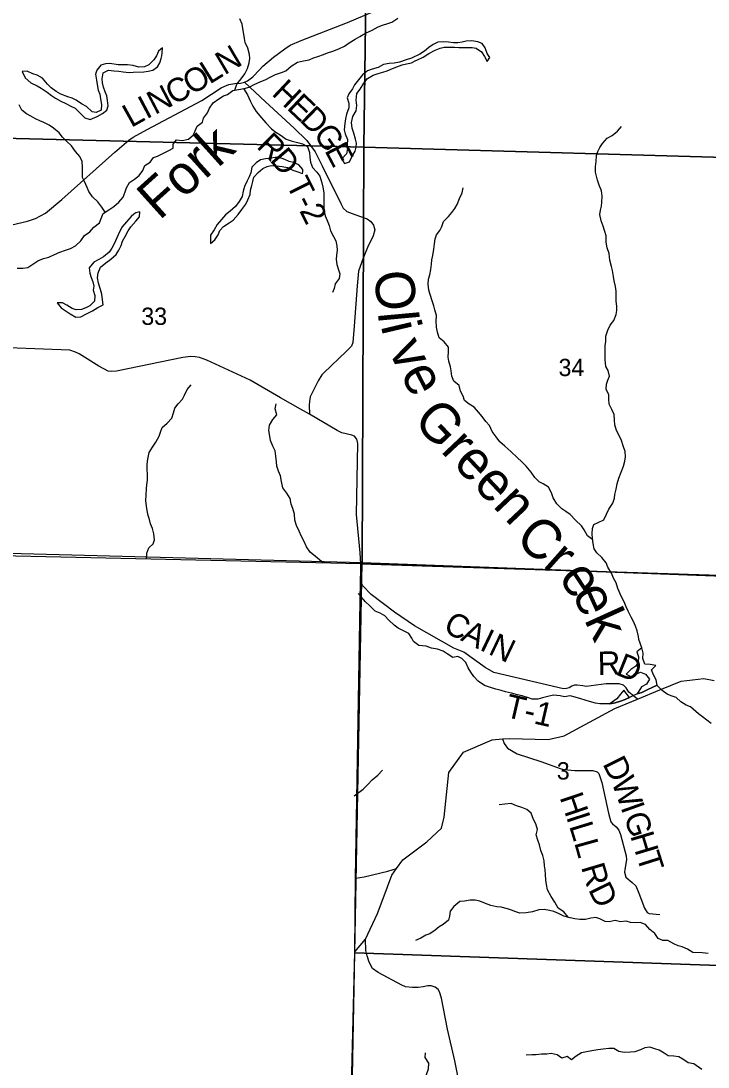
# Model space of a CAD drawing. Extents: x 2043100 to 2470832, y 443715 to 810583.
# Drawn here: x 2205995 to 2214757, y 633122 to 646463 of the extents above; entities that cross this region are included whole.
import ezdxf

# ---------------------------------------------------------------- set-up
doc = ezdxf.new("R2010")
doc.units = 0
for name, color, linetype in [('GM_X_Adjacent_County', 7, 'Continuous'), ('GM_X_County', 7, 'Continuous'), ('GM_X_Minor_Lake', 7, 'Continuous'), ('GM_X_Minor_River', 7, 'Continuous'), ('GM_X_Minor_River_Text', 7, 'Continuous'), ('GM_X_Section', 7, 'Continuous'), ('GM_X_Section_Text', 7, 'Continuous'), ('GM_X_State_Route', 7, 'Continuous'), ('GM_X_Township', 7, 'Continuous'), ('GM_X_Township_Road', 7, 'Continuous'), ('GM_X_Township_Road_Text', 7, 'Continuous'), ('GM_X_Township_ROW', 7, 'Continuous')]:
    doc.layers.add(name, color=color, linetype=linetype)

msp = doc.modelspace()

# ---------------------------------------------------------------- linework, layer by layer
at = {"layer": 'GM_X_Adjacent_County'}
msp.add_lwpolyline([(2209978, 623419), (2210251, 634591), (2210262, 635532), (2210324, 639312), (2210330, 639454), (2210327, 639538), (2204969, 639660), (2200443, 639771), (2194114, 639990), (2194110, 640430), (2193051, 640461), (2192380, 640460)], dxfattribs=at)
at = {"layer": 'GM_X_County'}
msp.add_lwpolyline([(2209978, 623419), (2210251, 634591), (2210262, 635532), (2210324, 639312), (2210330, 639454), (2210327, 639538), (2204969, 639660), (2200443, 639771), (2194114, 639990), (2194110, 640430), (2194154, 645194), (2194419, 656109), (2194456, 656593), (2194570, 662033)], dxfattribs=at)
at = {"layer": 'GM_X_Minor_Lake'}
for points in [[(2207791, 646019), (2207797, 646051), (2207802, 646119), (2207747, 646079), (2207723, 646017), (2207688, 645966), (2207626, 645902), (2207572, 645876), (2207499, 645873), (2207425, 645893), (2207355, 645904), (2207303, 645904), (2207233, 645901), (2207129, 645921), (2207075, 645916), (2207015, 645898), (2206964, 645833), (2206946, 645783), (2206957, 645707), (2206967, 645653), (2206979, 645581), (2207000, 645530), (2207010, 645468), (2207021, 645398), (2207017, 645326), (2206953, 645293), (2206903, 645305), (2206829, 645372), (2206769, 645406), (2206701, 645453), (2206647, 645479), (2206591, 645495), (2206505, 645528), (2206446, 645562), (2206382, 645609), (2206332, 645657), (2206268, 645732), (2206201, 645772), (2206147, 645788), (2206075, 645821), (2206011, 645817)], [(2211023, 645953), (2211052, 645968), (2211122, 646001), (2211197, 646049), (2211275, 646090), (2211339, 646114), (2211391, 646129), (2211470, 646127), (2211524, 646128), (2211580, 646124), (2211634, 646122), (2211688, 646125), (2211748, 646123), (2211800, 646117), (2211868, 646068), (2211905, 646010), (2211941, 645946), (2211975, 645997), (2211940, 646048), (2211916, 646120), (2211875, 646176), (2211823, 646198), (2211745, 646207), (2211672, 646203), (2211620, 646190), (2211568, 646184), (2211512, 646183), (2211448, 646193), (2211380, 646198), (2211310, 646190), (2211253, 646160), (2211197, 646123), (2211143, 646077), (2211082, 646038), (2210974, 645988), (2210906, 645965), (2210823, 645937), (2210755, 645924), (2210689, 645920), (2210619, 645905), (2210548, 645867), (2210474, 645846), (2210416, 645826), (2210349, 645777), (2210299, 645711), (2210248, 645648), (2210224, 645598), (2210175, 645534), (2210155, 645482), (2210175, 645412), (2210174, 645354), (2210147, 645274), (2210133, 645213), (2210123, 645155), (2210118, 645075), (2210130, 645021), (2210157, 644952), (2210155, 644888), (2210158, 644836), (2210146, 644769), (2210087, 644705)], [(2206011, 645817), (2206050, 645735), (2206122, 645673), (2206200, 645634), (2206254, 645604), (2206331, 645553), (2206385, 645511), (2206435, 645476), (2206503, 645440), (2206569, 645408), (2206631, 645375), (2206686, 645349), (2206746, 645292), (2206810, 645228), (2206878, 645207), (2206966, 645243), (2207035, 645280), (2207089, 645326), (2207107, 645378), (2207098, 645448), (2207090, 645508), (2207069, 645560), (2207047, 645616), (2207037, 645674), (2207032, 645726), (2207042, 645802), (2207113, 645836), (2207179, 645827), (2207243, 645821), (2207297, 645814), (2207375, 645804), (2207427, 645811), (2207561, 645812), (2207617, 645822), (2207675, 645834), (2207736, 645879), (2207764, 645929), (2207783, 645983), (2207791, 646019)], [(2210087, 644705), (2210121, 644643), (2210183, 644664), (2210216, 644728), (2210256, 644802), (2210269, 644852), (2210275, 644902), (2210261, 644954), (2210238, 645030), (2210220, 645096), (2210211, 645168), (2210227, 645242), (2210268, 645314), (2210276, 645385), (2210269, 645454), (2210280, 645537), (2210322, 645591), (2210367, 645669), (2210413, 645730), (2210486, 645772), (2210552, 645793), (2210610, 645809), (2210666, 645827), (2210732, 645856), (2210787, 645876), (2210857, 645901), (2210913, 645915), (2210975, 645930), (2211023, 645953)], [(2209589, 644543), (2209590, 644568), (2209538, 644629), (2209472, 644659), (2209414, 644672), (2209362, 644694), (2209294, 644719), (2209238, 644721), (2209182, 644713), (2209114, 644706), (2209050, 644690), (2208995, 644655), (2208941, 644597), (2208926, 644525), (2208904, 644473), (2208880, 644422), (2208847, 644350), (2208829, 644290), (2208814, 644222), (2208778, 644160), (2208729, 644095), (2208661, 644037), (2208602, 643988), (2208552, 643932), (2208497, 643868), (2208459, 643797), (2208414, 643731), (2208411, 643625)], [(2208411, 643625), (2208468, 643671), (2208508, 643736), (2208531, 643790), (2208577, 643842), (2208649, 643887), (2208700, 643923), (2208766, 643992), (2208813, 644058), (2208863, 644126), (2208888, 644182), (2208918, 644249), (2208923, 644305), (2208941, 644365), (2208950, 644417), (2208966, 644471), (2209021, 644529), (2209079, 644582), (2209133, 644608), (2209185, 644619), (2209251, 644613), (2209326, 644608), (2209396, 644592), (2209463, 644561), (2209513, 644543), (2209587, 644515), (2209589, 644543)], [(2206457, 642869), (2206507, 642805), (2206558, 642768), (2206622, 642726), (2206694, 642685), (2206760, 642691), (2206832, 642726), (2206909, 642764), (2206977, 642807), (2207044, 642843), (2207034, 642907), (2207025, 642979), (2207011, 643039), (2206983, 643119), (2206972, 643185), (2206978, 643251), (2207011, 643321), (2207077, 643378), (2207140, 643426), (2207210, 643482), (2207245, 643539), (2207273, 643599), (2207292, 643655), (2207322, 643713), (2207363, 643786), (2207395, 643836), (2207458, 643910), (2207506, 643963), (2207513, 644029), (2207458, 644016), (2207435, 643998)], [(2207435, 643998), (2207400, 643970), (2207343, 643902), (2207287, 643835), (2207250, 643773), (2207185, 643618), (2207155, 643566), (2207122, 643514), (2207046, 643453), (2206990, 643421), (2206923, 643386), (2206865, 643314), (2206874, 643248), (2206890, 643190), (2206911, 643134), (2206923, 643080), (2206917, 643028), (2206936, 642960), (2206932, 642890), (2206873, 642828), (2206821, 642802), (2206769, 642783), (2206699, 642779), (2206649, 642796), (2206581, 642840), (2206525, 642868), (2206457, 642869)], [(2213912, 638470), (2213849, 638416), (2213871, 638352), (2213867, 638284), (2213837, 638234), (2213774, 638190), (2213714, 638133), (2213770, 638102), (2213836, 638132), (2213897, 638158), (2213961, 638132), (2214008, 638067), (2213972, 638004), (2213910, 637970), (2213851, 637882)], [(2213851, 637882), (2213914, 637898), (2213990, 637938), (2214042, 637961), (2214107, 637992), (2214096, 638061), (2214063, 638125), (2214037, 638189), (2214089, 638245), (2214019, 638257), (2213949, 638258), (2213927, 638334), (2213928, 638402), (2213912, 638470)], [(2213756, 637835), (2213681, 637927), (2213639, 637877), (2213593, 637816), (2213502, 637752)], [(2213502, 637752), (2213571, 637767), (2213639, 637789), (2213701, 637809), (2213756, 637835)]]:
    msp.add_lwpolyline(points, dxfattribs=at)
at = {"layer": 'GM_X_Minor_River'}
for points in [[(2205945, 643308), (2206019, 643309), (2206085, 643317), (2206159, 643370), (2206212, 643404), (2206284, 643431), (2206352, 643452), (2206425, 643482), (2206491, 643515), (2206563, 643541), (2206625, 643562), (2206690, 643594), (2206758, 643659), (2206805, 643727), (2206873, 643772), (2206926, 643831), (2206996, 643889), (2207017, 643943), (2207045, 644008), (2207114, 644054), (2207178, 644095), (2207243, 644151), (2207299, 644214), (2207322, 644284), (2207340, 644334), (2207379, 644403), (2207441, 644443), (2207502, 644492), (2207550, 644556), (2207573, 644618), (2207641, 644661), (2207686, 644723), (2207738, 644740), (2207804, 644770), (2207879, 644809), (2207937, 644841), (2207935, 644891), (2207980, 644948), (2208052, 644938), (2208132, 644955), (2208196, 645012), (2208215, 645062), (2208241, 645122), (2208312, 645173), (2208324, 645223), (2208375, 645291), (2208401, 645352), (2208446, 645416), (2208518, 645467), (2208579, 645509), (2208631, 645524), (2208697, 645574), (2208768, 645589), (2208842, 645601), (2208904, 645616), (2208976, 645658), (2209045, 645685), (2209117, 645716), (2209173, 645744), (2209242, 645781), (2209318, 645803), (2209374, 645828), (2209441, 645886), (2209521, 645937), (2209599, 645952), (2209671, 645966), (2209726, 645991), (2209782, 646009), (2209852, 646036), (2209904, 646054), (2209973, 646077), (2210047, 646105), (2210121, 646140), (2210182, 646185), (2210256, 646229), (2210318, 646264), (2210389, 646308), (2210473, 646345), (2210552, 646388), (2210604, 646408), (2210674, 646431), (2210726, 646445), (2210803, 646496)], [(2208723, 645579), (2208750, 645655), (2208803, 645723), (2208849, 645789), (2208886, 645856), (2208904, 645928), (2208915, 645984), (2208911, 646036), (2208888, 646114), (2208854, 646188), (2208845, 646240), (2208839, 646292), (2208826, 646368), (2208814, 646422), (2208785, 646491)], [(2208831, 645599), (2208883, 645520), (2208917, 645444), (2208950, 645376), (2208996, 645308), (2209063, 645227), (2209117, 645161), (2209190, 645088), (2209244, 645044), (2209299, 645009), (2209377, 644955), (2209453, 644928), (2209523, 644912), (2209587, 644897), (2209651, 644861), (2209676, 644784), (2209678, 644726), (2209687, 644660), (2209713, 644592), (2209766, 644534), (2209806, 644483), (2209831, 644399), (2209845, 644343), (2209858, 644269), (2209858, 644193), (2209857, 644121), (2209857, 644053), (2209874, 643975), (2209901, 643919), (2209925, 643853), (2209944, 643787), (2209982, 643714), (2210012, 643660), (2210025, 643594), (2210027, 643538), (2210020, 643474), (2210014, 643422), (2210023, 643356), (2210043, 643288), (2210060, 643236), (2210054, 643178), (2210003, 643109), (2209989, 643049), (2209966, 642999)], [(2207067, 644023), (2207028, 644088), (2206976, 644155), (2206909, 644219), (2206861, 644286), (2206838, 644338), (2206804, 644414), (2206781, 644466), (2206781, 644524), (2206778, 644598), (2206774, 644670), (2206747, 644734), (2206691, 644797), (2206638, 644869), (2206574, 644928), (2206523, 644980), (2206481, 645036), (2206409, 645097), (2206356, 645135), (2206286, 645168), (2206234, 645190), (2206180, 645215), (2206120, 645249), (2206068, 645276), (2206007, 645324), (2205973, 645394)], [(2213471, 644967), (2213534, 645003), (2213600, 645056), (2213651, 645116)], [(2213873, 638573), (2213868, 638614), (2213854, 638684), (2213833, 638746), (2213805, 638806), (2213777, 638858), (2213736, 638935), (2213712, 638989), (2213687, 639055), (2213653, 639117), (2213608, 639225), (2213587, 639296), (2213551, 639358), (2213524, 639422), (2213480, 639498), (2213457, 639550), (2213403, 639621), (2213339, 639679), (2213304, 639732), (2213290, 639800), (2213285, 639864), (2213279, 639922), (2213284, 639990), (2213302, 640041), (2213355, 640067), (2213429, 640102), (2213463, 640172), (2213490, 640236), (2213543, 640311), (2213563, 640375), (2213568, 640425), (2213584, 640493), (2213599, 640559), (2213621, 640630), (2213650, 640708), (2213680, 640784), (2213697, 640848), (2213705, 640904), (2213698, 640972), (2213673, 641042), (2213653, 641110), (2213624, 641176), (2213588, 641240), (2213569, 641310), (2213563, 641372), (2213558, 641444), (2213528, 641509), (2213495, 641577), (2213493, 641645), (2213491, 641695), (2213456, 641765), (2213461, 641831), (2213479, 641881), (2213499, 641931), (2213484, 642003), (2213452, 642057), (2213445, 642147), (2213446, 642219), (2213444, 642271), (2213446, 642321), (2213451, 642375), (2213455, 642441), (2213478, 642521), (2213509, 642582), (2213557, 642644), (2213586, 642718), (2213594, 642769), (2213592, 642821), (2213585, 642893), (2213587, 642949), (2213584, 643017), (2213576, 643077), (2213561, 643147), (2213551, 643202), (2213538, 643280), (2213526, 643332), (2213505, 643412), (2213494, 643496), (2213472, 643570), (2213457, 643640), (2213457, 643724), (2213436, 643790), (2213420, 643844), (2213395, 643914), (2213378, 643992), (2213384, 644050), (2213396, 644102), (2213403, 644152), (2213407, 644226), (2213396, 644294), (2213370, 644368), (2213347, 644430), (2213333, 644481), (2213322, 644533), (2213320, 644603), (2213329, 644672), (2213335, 644746), (2213350, 644798), (2213378, 644848), (2213409, 644900), (2213471, 644967)], [(2213286, 639847), (2213221, 639896), (2213178, 639974), (2213142, 640025), (2213066, 640097), (2212997, 640170), (2212941, 640208), (2212891, 640239), (2212828, 640305), (2212782, 640381), (2212759, 640446), (2212723, 640516), (2212654, 640558), (2212604, 640583), (2212546, 640639), (2212499, 640710), (2212439, 640784), (2212382, 640842), (2212322, 640895), (2212241, 640972), (2212167, 641038), (2212101, 641097), (2212056, 641161), (2212004, 641225), (2211971, 641302), (2211921, 641354), (2211876, 641420), (2211828, 641475), (2211775, 641539), (2211711, 641576), (2211653, 641624), (2211634, 641678), (2211602, 641742), (2211585, 641814), (2211517, 641869), (2211491, 641933), (2211480, 641999), (2211472, 642051), (2211451, 642123), (2211443, 642175), (2211446, 642249), (2211446, 642303), (2211391, 642372), (2211327, 642422), (2211308, 642492), (2211296, 642556), (2211291, 642632), (2211293, 642708), (2211272, 642778), (2211262, 642831), (2211239, 642895), (2211215, 642975), (2211196, 643029), (2211186, 643105), (2211191, 643171), (2211209, 643223), (2211220, 643291), (2211232, 643362), (2211235, 643416), (2211247, 643472), (2211260, 643552), (2211268, 643618), (2211277, 643684), (2211295, 643734), (2211336, 643791), (2211364, 643841), (2211385, 643905), (2211447, 643968), (2211490, 644018), (2211528, 644072), (2211557, 644123), (2211589, 644197), (2211620, 644269), (2211632, 644335)], [(2207598, 639601), (2207602, 639676), (2207626, 639742), (2207679, 639794), (2207699, 639844), (2207688, 639920), (2207672, 639992), (2207647, 640048), (2207633, 640104), (2207618, 640156), (2207606, 640218), (2207598, 640276), (2207589, 640348), (2207590, 640414), (2207594, 640498), (2207601, 640548), (2207607, 640608), (2207608, 640676), (2207604, 640752), (2207605, 640810), (2207613, 640876), (2207630, 640957), (2207672, 641029), (2207715, 641089), (2207756, 641166), (2207774, 641218), (2207795, 641280), (2207859, 641335), (2207918, 641395), (2207942, 641467), (2207957, 641524), (2207999, 641578), (2208056, 641640), (2208080, 641691), (2208113, 641763), (2208167, 641824)], [(2209850, 639550), (2209827, 639570), (2209752, 639631), (2209684, 639687), (2209638, 639756), (2209605, 639826), (2209573, 639886), (2209542, 639954), (2209508, 640029), (2209489, 640097), (2209482, 640173), (2209464, 640245), (2209440, 640299), (2209427, 640371), (2209386, 640439), (2209336, 640508), (2209317, 640588), (2209305, 640660), (2209278, 640720), (2209260, 640786), (2209255, 640842), (2209247, 640914), (2209236, 640982), (2209206, 641038), (2209177, 641113), (2209169, 641167), (2209156, 641239), (2209164, 641309), (2209209, 641378), (2209257, 641440), (2209236, 641516), (2209250, 641580)], [(2211002, 638547), (2210979, 638593), (2210941, 638650), (2210875, 638686), (2210807, 638719), (2210756, 638757), (2210686, 638820), (2210636, 638876), (2210577, 638912), (2210513, 638937), (2210445, 639003), (2210390, 639056), (2210334, 639120), (2210294, 639163)], [(2214107, 637992), (2214042, 637961), (2213990, 637938), (2213914, 637898), (2213851, 637882), (2213781, 637848), (2213701, 637809), (2213639, 637789), (2213571, 637767), (2213502, 637752), (2213448, 637754), (2213378, 637756), (2213322, 637763), (2213244, 637783), (2213190, 637801), (2213134, 637819), (2213064, 637840), (2213000, 637854), (2212924, 637844), (2212872, 637855), (2212784, 637863), (2212714, 637847), (2212645, 637832), (2212585, 637814), (2212515, 637812), (2212465, 637832), (2212385, 637857), (2212327, 637867), (2212249, 637891), (2212175, 637908), (2212119, 637922), (2212049, 637942), (2211981, 637963), (2211905, 637989), (2211825, 638043), (2211769, 638102), (2211731, 638160), (2211699, 638212), (2211670, 638282), (2211618, 638332), (2211564, 638356), (2211502, 638347), (2211432, 638391), (2211378, 638425), (2211308, 638452), (2211230, 638464), (2211162, 638488), (2211070, 638496), (2211002, 638547)], [(2214532, 637715), (2214476, 637735), (2214410, 637778), (2214348, 637834), (2214286, 637856), (2214236, 637876), (2214170, 637925), (2214108, 637987), (2214096, 638061), (2214063, 638125), (2214037, 638189), (2214089, 638245), (2214019, 638257), (2213949, 638258), (2213927, 638334), (2213928, 638402), (2213912, 638470), (2213873, 638573)], [(2214796, 637502), (2214739, 637545), (2214687, 637587), (2214635, 637627), (2214532, 637715)], [(2210243, 636582), (2210357, 636668), (2210418, 636724), (2210474, 636784), (2210546, 636843), (2210607, 636909)], [(2212971, 635032), (2212919, 635103), (2212847, 635149), (2212804, 635225), (2212754, 635296), (2212708, 635382), (2212698, 635452), (2212688, 635506), (2212683, 635578), (2212679, 635636), (2212673, 635690), (2212665, 635750), (2212648, 635820), (2212626, 635882), (2212608, 635954), (2212584, 636016), (2212566, 636082), (2212581, 636150), (2212561, 636224), (2212531, 636278), (2212499, 636359), (2212446, 636407), (2212384, 636433), (2212312, 636455), (2212244, 636484), (2212167, 636474), (2212095, 636466)], [(2214563, 634582), (2214496, 634626), (2214428, 634656), (2214376, 634666), (2214320, 634695), (2214242, 634737), (2214178, 634737), (2214122, 634762), (2214076, 634824), (2214016, 634876), (2213960, 634940), (2213892, 634967), (2213838, 634963), (2213768, 634967), (2213712, 634983), (2213642, 634972), (2213574, 634992), (2213496, 634974), (2213444, 634977), (2213378, 635011), (2213326, 635029), (2213263, 635019), (2213195, 635004), (2213121, 635004), (2213059, 635012), (2212997, 635025), (2212919, 635045), (2212851, 635079), (2212791, 635106), (2212733, 635120), (2212665, 635130), (2212597, 635126), (2212519, 635101), (2212438, 635087), (2212358, 635085), (2212304, 635100), (2212252, 635124), (2212198, 635142), (2212118, 635163), (2212064, 635167), (2211986, 635183), (2211920, 635209), (2211848, 635238), (2211788, 635252), (2211722, 635250), (2211652, 635239), (2211590, 635233), (2211517, 635171), (2211467, 635110), (2211461, 635046), (2211447, 634996), (2211380, 634942), (2211328, 634912), (2211276, 634866), (2211208, 634823), (2211157, 634805), (2211093, 634767), (2211025, 634736)], [(2214759, 634570), (2214681, 634579), (2214563, 634582)], [(2210153, 632038), (2210289, 632045), (2210359, 632049), (2210430, 632081), (2210502, 632117), (2210548, 632194), (2210579, 632246), (2210619, 632304), (2210681, 632362), (2210753, 632405), (2210824, 632457), (2210884, 632517), (2210932, 632572), (2210999, 632654), (2211063, 632712), (2211105, 632764), (2211144, 632843), (2211138, 632917), (2211146, 632973), (2211167, 633029), (2211193, 633101), (2211195, 633173), (2211151, 633243), (2211154, 633305)], [(2214576, 633162), (2214504, 633178), (2214436, 633222), (2214382, 633251), (2214322, 633263), (2214250, 633265), (2214198, 633298), (2214132, 633338), (2214078, 633354), (2214016, 633376), (2213950, 633367), (2213896, 633343), (2213824, 633317), (2213766, 633311), (2213691, 633308), (2213621, 633322), (2213557, 633360), (2213493, 633357), (2213419, 633349), (2213353, 633343), (2213273, 633328), (2213207, 633318), (2213141, 633302), (2213074, 633263), (2213014, 633215), (2212958, 633255), (2212894, 633237), (2212834, 633280), (2212754, 633294), (2212702, 633286), (2212634, 633287), (2212564, 633279), (2212508, 633279), (2212439, 633275)], [(2214677, 633092), (2214576, 633162)]]:
    msp.add_lwpolyline(points, dxfattribs=at)
at = {"layer": 'GM_X_Section'}
for points in [[(2210438, 650213), (2210366, 644851), (2205077, 644985), (2205120, 650357)], [(2210438, 650213), (2215769, 650089), (2215718, 644700), (2210366, 644851)], [(2205077, 644985), (2210366, 644851), (2210345, 639550), (2205028, 639691)], [(2210366, 644851), (2215718, 644700), (2215650, 639357), (2215530, 639360), (2210345, 639550)], [(2210345, 639550), (2215530, 639360), (2215505, 634394), (2210254, 634580)], [(2210254, 634580), (2215505, 634394), (2215445, 629043), (2210152, 629183)]]:
    msp.add_lwpolyline(points, close=True, dxfattribs=at)
at = {"layer": 'GM_X_State_Route'}
msp.add_lwpolyline([(2210251, 634591), (2210387, 634755), (2210543, 635080), (2210613, 635272), (2210724, 635571), (2210786, 635656), (2210866, 635766), (2211171, 635996), (2211359, 636167), (2211390, 636307), (2211450, 636877), (2211640, 637138), (2212002, 637295), (2212134, 637306), (2212223, 637313), (2212717, 637301), (2212920, 637347), (2213570, 637696), (2213858, 637815), (2214141, 637931), (2214412, 638045), (2214704, 638079), (2214836, 638050)], dxfattribs=at)
at = {"layer": 'GM_X_Township'}
for points in [[(2221192, 660299), (2221175, 657999), (2221149, 653364), (2221048, 648018), (2221044, 645934), (2220986, 642635), (2220927, 639237), (2219619, 639266), (2216075, 639353), (2210327, 639538), (2204969, 639660), (2200443, 639771), (2194114, 639990), (2194110, 640430), (2194154, 645194), (2194419, 656109), (2194456, 656593), (2194570, 662033)], [(2209978, 623419), (2210251, 634591), (2210262, 635532), (2210324, 639312), (2210330, 639454), (2210327, 639538), (2216075, 639353), (2219619, 639266), (2220927, 639237), (2223066, 639197), (2225150, 639138), (2227396, 639101), (2230294, 639053), (2232922, 639010), (2234149, 638992), (2234149, 638924), (2234163, 635123), (2234172, 633589), (2234072, 630720)]]:
    msp.add_lwpolyline(points, dxfattribs=at)
at = {"layer": 'GM_X_Township_Road'}
for points in [[(2205657, 643812), (2206079, 643911), (2206181, 643943), (2206308, 644013), (2206518, 644185), (2207194, 644790), (2207369, 644941), (2207427, 644979), (2207603, 645079), (2208301, 645448), (2208548, 645610), (2208594, 645630), (2208648, 645651), (2208722, 645663), (2208794, 645669), (2208846, 645683), (2208884, 645697), (2208950, 645749), (2209036, 645839), (2209080, 645885), (2209214, 646001), (2209360, 646108), (2209430, 646152), (2209567, 646214), (2210161, 646441), (2210902, 646763)], [(2208846, 645683), (2209112, 645429), (2209478, 645093), (2209640, 644937), (2209746, 644793), (2209838, 644615), (2210078, 644126), (2210104, 644076), (2210150, 644032), (2210252, 643994), (2210408, 643939), (2210456, 643905), (2210492, 643857), (2210506, 643800), (2210486, 643724), (2210414, 643572), (2210358, 643436), (2210298, 643272), (2210282, 643084), (2210245, 642569), (2210225, 642361), (2210209, 642315), (2210143, 642249), (2209859, 641976), (2209833, 641948), (2209787, 641874), (2209685, 641668), (2209673, 641608), (2209671, 641562), (2209673, 641450)], [(2210329, 639491), (2210327, 639538), (2210321, 639680), (2210274, 640169), (2210289, 641074), (2210279, 641128), (2210247, 641166), (2210213, 641180), (2210085, 641212), (2210027, 641240), (2209673, 641450)], [(2213858, 637815), (2213810, 637851), (2213748, 637904), (2213713, 637960), (2213679, 637992), (2213623, 638011), (2213457, 638009), (2213201, 637977), (2213159, 637984), (2213087, 637993), (2213055, 637993), (2213019, 637981), (2212985, 637960), (2212953, 637948), (2212915, 637946), (2212023, 638153), (2211913, 638217), (2211780, 638317), (2211641, 638411), (2211516, 638463), (2211015, 638747), (2210757, 638925), (2210462, 639150), (2210353, 639260), (2210324, 639312), (2210330, 639454), (2210329, 639491)], [(2212134, 637306), (2212155, 637248), (2212201, 637187), (2212322, 637116), (2212625, 637017), (2212732, 636982), (2212869, 636930), (2212921, 636918), (2213057, 636904), (2213289, 636906), (2213341, 636887), (2213365, 636865), (2213401, 636750), (2213489, 636359), (2213518, 636251), (2213537, 636222), (2213587, 636184), (2213620, 636145), (2213642, 636087), (2213713, 635816), (2213718, 635764), (2213695, 635640), (2213690, 635606), (2213709, 635542), (2213787, 635475), (2213834, 635435), (2213875, 635338), (2213945, 635147), (2213980, 635095), (2214004, 635080), (2214140, 635067)], [(2211613, 632776), (2211526, 633201), (2211434, 633604), (2211359, 634002), (2211334, 634082), (2211314, 634112), (2211275, 634139), (2211225, 634159), (2211183, 634160), (2211123, 634146), (2211061, 634135), (2210989, 634136), (2210897, 634147), (2210851, 634167), (2210551, 634326), (2210478, 634379), (2210437, 634460), (2210408, 634542), (2210394, 634610), (2210387, 634755)]]:
    msp.add_lwpolyline(points, dxfattribs=at)
at = {"layer": 'GM_X_Township_ROW'}
for points in [[(2209673, 641450), (2209559, 641512), (2209306, 641658), (2208920, 641881), (2208366, 642135), (2208272, 642171), (2208218, 642181), (2208160, 642183), (2208060, 642169), (2207213, 641998), (2207155, 641994), (2207107, 641996), (2206989, 642058), (2206739, 642216), (2206689, 642240), (2206619, 642262), (2205496, 642307)], [(2210262, 635532), (2210371, 635549), (2210672, 635622), (2210786, 635656)]]:
    msp.add_lwpolyline(points, dxfattribs=at)

# ---------------------------------------------------------------- texts
at = {"layer": 'GM_X_Minor_River_Text'}
for s, height, rotation, p in [('Fork', 500, 41.992, (2207761, 643911)), ('Ol', 499.9, 275.2846, (2210498, 643262)), ('i', 500, 283.2853, (2210582, 642577)), ('ve', 499.9, 297.2861, (2210673, 642263)), ('Green', 500, 313.3678, (2210981, 641354)), ('Cr', 500, 318.3974, (2212277, 639836)), ('e', 500, 303.3972, (2212842, 639370)), ('ek', 499.9, 294.3969, (2213020, 639167))]:
    msp.add_text(s, height=height, rotation=rotation, dxfattribs=at).set_placement(p)
at = {"layer": 'GM_X_Section_Text'}
for s, height, p in [('33', 220.8, (2207530, 642586)), ('34', 220.8, (2212850, 641933)), ('3', 221, (2212828, 636789))]:
    msp.add_text(s, height=height, rotation=0, dxfattribs=at).set_placement(p)
at = {"layer": 'GM_X_Township_Road_Text'}
for s, rotation, p in [('N', 30.5939, (2208590, 645766)), ('O', 31.2972, (2208173, 645510)), ('L', 31.808, (2208401, 645649)), ('C', 27.824, (2207938, 645385)), ('H', 316.6745, (2209181, 645526)), ('N', 27.5996, (2207703, 645262)), ('I', 27.9581, (2207594, 645205)), ('E', 316.6579, (2209373, 645345)), ('L', 29.1245, (2207400, 645096)), ('D', 315.5899, (2209535, 645192)), ('R', 315.7645, (2208987, 644852)), ('G', 305.1583, (2209714, 645019)), ('E', 297.857, (2209861, 644811)), ('D', 310.5444, (2209158, 644685)), ('T-2', 296.5651, (2209372, 644382)), ('C', 332.6565, (2211365, 638684)), ('A', 333.6393, (2211589, 638568)), ('I', 334.4626, (2211830, 638449)), ('N', 334.622, (2211942, 638395)), ('R', 1.0265, (2213351, 638120)), ('D', 338.1255, (2213567, 638131)), ('T-1', 347.0048, (2212154, 637591)), ('D', 296.5895, (2213407, 636990)), ('W', 289.8472, (2213521, 636763)), ('H', 288.6619, (2212861, 636563)), ('I', 289.5409, (2213639, 636436)), ('I', 288.1042, (2212945, 636314)), ('G', 288.3474, (2213680, 636321)), ('L', 287.0593, (2212983, 636198)), ('H', 286.7851, (2213762, 636073)), ('L', 285.6028, (2213048, 635985)), ('T', 287.639, (2213840, 635816)), ('R', 286.5163, (2213135, 635674)), ('D', 296.0348, (2213224, 635387))]:
    msp.add_text(s, height=300, rotation=rotation, dxfattribs=at).set_placement(p)

doc.saveas('drawing.dxf')
